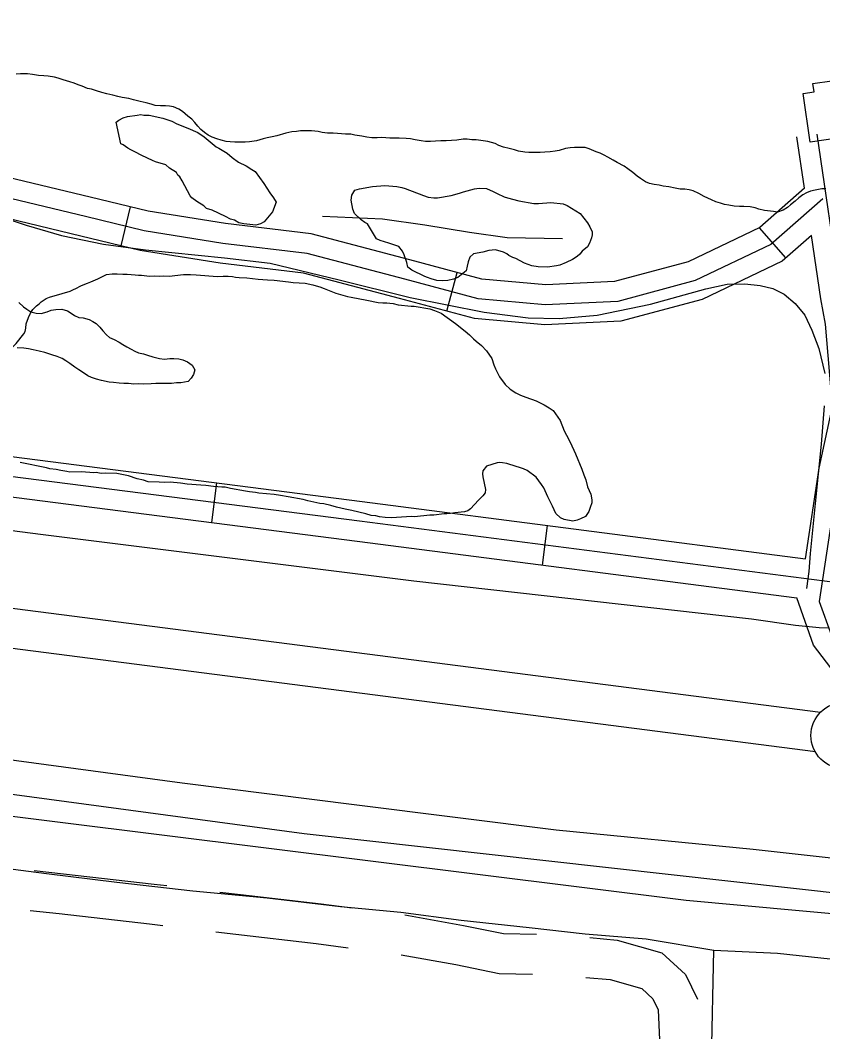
# Model space of a CAD drawing. Extents: x 3161514 to 3199414, y 831166 to 856601.
# Drawn here: x 3188035 to 3188637, y 849442 to 850201 of the extents above; entities that cross this region are included whole.
import ezdxf

# ---------------------------------------------------------------- set-up
doc = ezdxf.new("R2010")
doc.units = 0
for name, color, linetype in [('V-CHAN-DOCK', 7, 'Continuous'), ('V-LEVE-TOET', 7, 'Continuous'), ('V-ROAD-CNTR', 7, 'Continuous'), ('V-SITE-VEGE', 7, 'Continuous'), ('V-SURV-LINE', 7, 'Continuous'), ('V-TOPO-SHOR', 7, 'Continuous')]:
    doc.layers.add(name, color=color, linetype=linetype)

msp = doc.modelspace()

# ---------------------------------------------------------------- linework, layer by layer
at = {"layer": 'V-CHAN-DOCK'}
msp.add_lwpolyline([(3188657.78, 850075.33), (3188653.91, 850101.61), (3188649.43, 850100.95), (3188647.73, 850112.47), (3188627.25, 850109.45), (3188621.84, 850146.17), (3188630.15, 850147.4), (3188629.25, 850153.5), (3188643.43, 850155.58), (3188643.06, 850158.03), (3188650.24, 850159.08), (3188650.84, 850155.02), (3188657.37, 850155.99), (3188656.41, 850162.54), (3188663.84, 850163.64), (3188673.04, 850101.17), (3188663.11, 850099.71), (3188662.22, 850105.74), (3188658.66, 850105.21), (3188662.96, 850076.09), (3188657.78, 850075.33)], dxfattribs=at)
at = {"layer": 'V-LEVE-TOET'}
for points in [[(3185951.2, 850091.7), (3186111.35, 850071.25), (3186287.91, 850050.19), (3186449.48, 850029.4), (3186609.3, 850005.42), (3186841.67, 849975.68), (3187036.96, 849950.67), (3187260.69, 849919.64), (3187537.4, 849882.56), (3187802.62, 849847.53), (3188050, 849815.58), (3188330.04, 849780.64), (3188583.22, 849752.07), (3188616.24, 849747.31), (3188633.9, 849745.47), (3188641.14, 849745.34)], [(3188712.56, 849564.88), (3188584.38, 849579.16), (3188436.78, 849593.68), (3188287.23, 849612.42), (3188156.21, 849628.79), (3187987.23, 849651.48), (3187738.97, 849682.55), (3187568.39, 849705.23), (3187373.1, 849729.54), (3187203.76, 849752.58), (3187060.39, 849770.47), (3186933.43, 849786.16), (3186792.52, 849804.6), (3186713.07, 849814.39), (3186641.73, 849823.34), (3186616.84, 849826.55), (3186595.12, 849829.78), (3186531.38, 849837.01), (3186449.99, 849845.54), (3186371.23, 849857.45), (3186271.81, 849870.83), (3186169.04, 849884.72), (3186068.75, 849895.97), (3185942.14, 849913.61)]]:
    msp.add_lwpolyline(points, dxfattribs=at)
at = {"layer": 'V-ROAD-CNTR'}
for p, q in [((3188110.39, 850031.8), (3188117.5, 850060.95)), ((3188608.9, 850022.76), (3188589.1, 850045.3)), ((3188354.71, 849982.87), (3188362.52, 850011.84)), ((3188181.98, 849854.06), (3188178.17, 849824.31)), ((3188429.95, 849822.17), (3188426.11, 849792.41))]:
    msp.add_line(p, q, dxfattribs=at)
for points in [[(3189447.95, 850001.11), (3189429.03, 849814.74), (3189421.01, 849784.3), (3189410.76, 849768.58), (3189395.7, 849753.5), (3189376.92, 849738.22), (3189354.56, 849730.31), (3189331.81, 849725.77), (3189310.92, 849725.82), (3189278.4, 849725.99), (3188774.4, 849761.57), (3188653.34, 849778.2), (3188289.25, 849825.21), (3187591.11, 849914.58), (3186763.92, 850023.19), (3186125.42, 850102.82), (3185403.58, 850201)], [(3185401.56, 850186.13), (3186123.48, 850087.95), (3186762.01, 850008.31), (3187589.18, 849899.7), (3188287.33, 849810.33), (3188617.05, 849767.76)], [(3188622.88, 850074.98), (3188617.25, 850113.44)], [(3188632.1, 850115.61), (3188649.82, 849994.46), (3188653.56, 849975.11), (3188658.95, 849910.28), (3188648.69, 849862.41), (3188633.94, 849765.06), (3188643.04, 849739.57), (3188669.24, 849705.1), (3188693.47, 849676.44), (3188743.71, 849635), (3188808.09, 849585.76), (3188852.77, 849535.47), (3188859.45, 849513.33)], [(3188622.88, 850074.98), (3188589.38, 850045.55), (3188535.68, 850019.89), (3188480.46, 850005.04), (3188428.8, 850002.52), (3188380.82, 850006.9), (3188327, 850021.41), (3188252.85, 850040.87), (3188188.77, 850048.46), (3188130.77, 850057.71), (3188087.29, 850068.31), (3187975.41, 850095.08), (3187936.76, 850098.98), (3187915.62, 850094.35), (3187896.51, 850088.36), (3187868.98, 850069), (3187852.41, 850037.97), (3187846.77, 850007.44), (3187845.59, 849978.77), (3187858.01, 849941.24), (3187867.7, 849911.73), (3187874.08, 849893.48)], [(3188636.56, 850067.03), (3188597.72, 850032.91), (3188540.91, 850005.77), (3188482.8, 849990.14), (3188428.48, 849987.49), (3188378.16, 849992.08), (3188323.14, 850006.92), (3188250.05, 850026.1), (3188186.71, 850033.6), (3188127.81, 850042.99), (3188083.77, 850053.73), (3187972.9, 850080.25), (3187937.96, 850083.79), (3187902.94, 850074.54), (3187880.53, 850058.79), (3187866.99, 850033.42), (3187860.87, 849980.34), (3187872.26, 849945.94), (3187881.91, 849916.55), (3187891.13, 849890.18)], [(3188628.06, 850039.59), (3188606.06, 850020.27), (3188546.13, 849991.64), (3188485.14, 849975.23), (3188428.17, 849972.46), (3188375.51, 849977.27), (3188319.28, 849992.42), (3188247.25, 850011.33), (3188184.64, 850018.74), (3188124.84, 850028.28), (3188080.25, 850039.15), (3187970.39, 850065.43), (3187939.16, 850068.59), (3187922.39, 850065), (3187909.37, 850060.72), (3187892.08, 850048.57), (3187881.56, 850028.87), (3187876.11, 850003.49), (3187876.15, 849981.91), (3187886.5, 849950.64), (3187896.12, 849921.36), (3187907.35, 849889.22)], [(3188006.99, 850058.05), (3188039.15, 850047.32), (3188065.84, 850039.45), (3188097.17, 850033.04), (3188128.64, 850028.89), (3188187.9, 850022.8), (3188222.27, 850018.82), (3188274.01, 850006.28), (3188327.21, 849993.09), (3188382.64, 849982.01), (3188415.56, 849977.71), (3188438.84, 849977.19), (3188467.39, 849979.92), (3188507.47, 849988.01), (3188548.81, 849999.48), (3188565, 850002.94), (3188578.15, 850003.34), (3188589.72, 850001.96), (3188599.2, 849999.77), (3188607.73, 849995.48), (3188615.95, 849988.63), (3188623.06, 849979.84), (3188628.26, 849968.63), (3188633.64, 849954.7), (3188638.07, 849936.11)], [(3188623.63, 849797.16), (3188633.92, 849865.11), (3188643.82, 849911.25), (3188638.67, 849973.06), (3188635.02, 849991.95), (3188628.06, 850039.59)], [(3191674.72, 849538.74), (3191611.44, 849581.37), (3191543.72, 849618.62), (3191492.36, 849639.5), (3191451.73, 849654.17), (3191393.79, 849669.21), (3191330.4, 849677.87), (3191264.98, 849681.57), (3191214.71, 849681.82), (3191154.86, 849670.34), (3191102.11, 849656.26), (3190975.93, 849620.38), (3190341.46, 849423.15), (3190309.27, 849414.14), (3190285.14, 849410.36), (3190235.2, 849402.6), (3190194.86, 849396.74), (3190165.44, 849395.2), (3190132.01, 849394.53), (3189441.72, 849457.75), (3188534.06, 849540.8), (3187119.63, 849717.18), (3185344.24, 849941.78)], [(3188637.73, 849911.71), (3188635.48, 849883.14), (3188630.92, 849838.49), (3188627.12, 849801.08), (3188626.07, 849787.59), (3188624.5, 849774.87)], [(3187907.35, 849889.22), (3188291.16, 849840.09), (3188623.63, 849797.16)], [(3188655.6, 849698.26), (3188629.7, 849732.34), (3188617.05, 849767.76)], [(3188045.29, 849563.25), (3188067.31, 849560.84), (3188135.21, 849553.1), (3188144.65, 849551.96)], [(3188184.36, 849547.16), (3188199.99, 849545.27), (3188260.38, 849538.28), (3188283.65, 849535.27)], [(3188042.32, 849533.4), (3188063.97, 849531.02), (3188131.71, 849523.31), (3188141.68, 849522.1)], [(3188323.3, 849529.99), (3188367.13, 849522.16), (3188397.2, 849516.04), (3188421.98, 849515.52)], [(3188181.39, 849517.3), (3188196.47, 849515.48), (3188256.73, 849508.51), (3188280.68, 849505.4)], [(3188461.88, 849512.95), (3188482.53, 849511.13), (3188515.85, 849501.65), (3188533.61, 849485.38), (3188542.61, 849466.92)], [(3188320.32, 849500.04), (3188361.5, 849492.7), (3188393.87, 849486.1), (3188419, 849485.58)], [(3188458.9, 849483.09), (3188477.07, 849481.49), (3188500.82, 849474.74), (3188509.15, 849467.11), (3188513.15, 849458.91), (3188514.69, 849425.14), (3188514.79, 849422.3)]]:
    msp.add_lwpolyline(points, dxfattribs=at)
at = {"layer": 'V-SITE-VEGE'}
for points in [[(3188110.14, 850108.41), (3188106.73, 850124.53), (3188108.62, 850125.96), (3188111.93, 850127.88), (3188115.25, 850128.85), (3188122.36, 850129.84), (3188125.21, 850130.33), (3188127.58, 850129.87), (3188131.38, 850129.89), (3188141.83, 850127.58), (3188148.49, 850125.24), (3188152.3, 850123.36), (3188160.39, 850120.08), (3188168, 850116.81), (3188172.76, 850113.51), (3188181.82, 850105.97), (3188183.73, 850105.03), (3188189.92, 850101.27), (3188193.73, 850097.97), (3188198.5, 850094.67), (3188204.21, 850091.85), (3188208.5, 850089.03), (3188210.88, 850087.62), (3188217.57, 850078.64), (3188221.89, 850071.55), (3188224.75, 850067.77), (3188226.67, 850064.46), (3188223.86, 850057.32), (3188217.74, 850049.69), (3188214.9, 850048.25), (3188211.58, 850047.28), (3188202.56, 850048.18), (3188198.75, 850049.11), (3188195.42, 850050.99), (3188192.57, 850051.92), (3188188.76, 850053.8), (3188178.77, 850058.49), (3188174.49, 850059.89), (3188172.58, 850061.78), (3188167.34, 850065.07), (3188163.53, 850067.9), (3188162.1, 850069.31), (3188156.34, 850080.67), (3188154.42, 850083.51), (3188152.99, 850084.92), (3188152.03, 850086.82), (3188146.79, 850090.11), (3188143.93, 850092.46), (3188136.32, 850094.79), (3188133.95, 850095.73), (3188125.86, 850099.48), (3188120.62, 850102.3), (3188117.76, 850103.71), (3188115.38, 850105.12), (3188112.05, 850107.47)], [(3188301.87, 850037.13), (3188295.28, 850048.28), (3188293.17, 850049.2), (3188290.36, 850051.28), (3188285.44, 850056.15), (3188284.26, 850059.41), (3188283.06, 850066.16), (3188283.5, 850069.89), (3188285.58, 850073.64), (3188289.3, 850074.59), (3188298.85, 850076.28), (3188308.17, 850077.03), (3188317.27, 850076.38), (3188321, 850075.47), (3188323.33, 850074.78), (3188337.12, 850069.5), (3188340.62, 850068.35), (3188344.82, 850067.68), (3188347.62, 850067.69), (3188357.86, 850069.62), (3188364.15, 850071.28), (3188367.17, 850072.23), (3188375.55, 850074.61), (3188379.04, 850075.1), (3188384.4, 850074.89), (3188389.55, 850072.59), (3188392.35, 850070.97), (3188397.73, 850068.44), (3188400.06, 850067.76), (3188408.7, 850065.47), (3188419.9, 850063.67), (3188423.4, 850063.46), (3188432.72, 850064.21), (3188441.82, 850063.33), (3188444.85, 850061.95), (3188454.68, 850055.94), (3188460.08, 850048.98), (3188461.96, 850045.96), (3188463.62, 850042.24), (3188463.62, 850040.14), (3188463.17, 850037.81), (3188461.56, 850033.83), (3188460.18, 850031.03), (3188456.24, 850027.74), (3188454.38, 850025.64), (3188452.3, 850023.76), (3188448.81, 850021.64), (3188444.16, 850019.28), (3188439.51, 850017.39), (3188436.95, 850016.68), (3188430.2, 850015.71), (3188423.2, 850016.14), (3188418.3, 850016.81), (3188415.73, 850017.73), (3188412.93, 850018.88), (3188406.38, 850022.34), (3188404.28, 850023.02), (3188401.24, 850024.64), (3188399.6, 850025.8), (3188397.27, 850026.95), (3188391.19, 850028.78), (3188386.07, 850028.28), (3188381.65, 850027.09), (3188374.66, 850025.89), (3188371.88, 850023.31), (3188370.73, 850019.8), (3188369.82, 850016.53), (3188369.14, 850013.03), (3188362.87, 850008.1), (3188359.62, 850006.92), (3188355.43, 850005.73), (3188351.7, 850005.48), (3188347.27, 850005.92), (3188342.83, 850007.06), (3188340.26, 850007.97), (3188338.16, 850008.9), (3188328.34, 850013.5), (3188325.53, 850015.82), (3188324.58, 850019.31), (3188322.68, 850025.12), (3188321.5, 850027.92), (3188318.68, 850031.4), (3188311.21, 850033.92), (3188304.67, 850035.75)]]:
    msp.add_lwpolyline(points, close=True, dxfattribs=at)
for points in [[(3188092.94, 850007.05), (3188099.45, 850010.35), (3188103.64, 850010.84), (3188107.37, 850010.86), (3188111.8, 850010.65), (3188115.07, 850010.67), (3188120.9, 850010), (3188123.46, 850009.78), (3188125.79, 850009.8), (3188131.63, 850009.13), (3188135.12, 850009.38), (3188139.08, 850009.17), (3188142.12, 850009.19), (3188146.54, 850008.98), (3188157.26, 850010.21), (3188162.39, 850010.24), (3188166.82, 850010.03), (3188182.68, 850008.72), (3188186.87, 850008.97), (3188190.83, 850009), (3188193.87, 850008.78), (3188196.2, 850008.33), (3188199, 850008.11), (3188204.59, 850007.91), (3188213.22, 850006.79), (3188220.22, 850006.36), (3188225.12, 850005.93), (3188235.85, 850004.82), (3188239.35, 850004.38), (3188248.44, 850003.73), (3188254.27, 850002.59), (3188256.61, 850001.68), (3188259.41, 850000.99), (3188262.68, 849999.85), (3188271.33, 849996.4), (3188280.2, 849993.89), (3188283, 849993.2), (3188294.67, 849991.17), (3188303.07, 849989.35), (3188306.57, 849989.14), (3188309.6, 849989.15), (3188311.93, 849988.7), (3188314.5, 849988.48), (3188318.23, 849987.57), (3188328.03, 849986.46), (3188330.13, 849986.47), (3188342.02, 849984.44), (3188345.53, 849983.3), (3188350.43, 849981.23), (3188361.2, 849973.59), (3188368.46, 849967.81), (3188371.74, 849965.03), (3188374.79, 849962.02), (3188376.66, 849960.39), (3188380.64, 849957.15), (3188384.39, 849952.98), (3188388.39, 849947.41), (3188390.05, 849942.52), (3188391.23, 849939.49), (3188394.3, 849933.46), (3188398.52, 849927.88), (3188402.27, 849924.41), (3188406.48, 849921.63), (3188409.99, 849919.79), (3188413.96, 849918.18), (3188421.67, 849915.43), (3188427.75, 849912.43), (3188431.49, 849910.35), (3188434.53, 849908.27), (3188439.7, 849900.84), (3188442.78, 849893.17), (3188444.43, 849889.91), (3188447.25, 849884.57), (3188451.27, 849875.73), (3188455.99, 849864.34), (3188457.42, 849860.15), (3188458.83, 849856.43), (3188460.26, 849851.07), (3188462.62, 849845.49), (3188463.35, 849841.3), (3188463.36, 849838.97), (3188462.22, 849835.47), (3188461.07, 849832.66), (3188458.76, 849828.92), (3188455.04, 849827.03), (3188452.48, 849826.09), (3188449.22, 849825.37), (3188442.69, 849826.5), (3188439.88, 849827.88), (3188436.37, 849831.12), (3188434, 849836.47), (3188430.47, 849843.68), (3188427.4, 849850.19), (3188425.75, 849852.74), (3188421.76, 849858.32), (3188414.97, 849863.41), (3188412.17, 849864.56), (3188409.13, 849865.47), (3188406.56, 849866.39), (3188399.56, 849868.45), (3188396.52, 849869.13)], [(3188027.27, 849954.69), (3188028.89, 849955.87), (3188031.68, 849958.45), (3188037.46, 849965.71), (3188038.62, 849967.58), (3188039.07, 849970.15), (3188039.29, 849973.18), (3188040.89, 849978.08), (3188042.5, 849981.35), (3188044.35, 849983.93), (3188046.9, 849986.74), (3188048.99, 849988.38), (3188050.61, 849989.79), (3188054.33, 849992.38), (3188056.66, 849993.32), (3188066.2, 849995.94), (3188072.25, 849997.84), (3188075.27, 849999.26), (3188075.97, 849999.49), (3188080.85, 850002.08), (3188085.27, 850003.74), (3188087.83, 850004.92), (3188092.94, 850007.05)], [(3188396.52, 849869.13), (3188394.42, 849869.35), (3188392.33, 849869.1), (3188384.42, 849866.5), (3188381.64, 849862.98), (3188381.42, 849860.89), (3188381.66, 849858.56), (3188383.58, 849849.01), (3188383.36, 849846.44), (3188381.74, 849844.34), (3188378.5, 849841.06), (3188372.48, 849834.49), (3188370.39, 849833.08), (3188367.82, 849832.37), (3188360.6, 849831.63), (3188357.34, 849831.15), (3188354.78, 849830.9), (3188352.68, 849830.89), (3188345, 849829.91), (3188341.97, 849829.89), (3188330.32, 849828.66), (3188328.22, 849828.88), (3188313.3, 849827.87), (3188308.41, 849828.07), (3188304.21, 849828.51), (3188301.41, 849829.2), (3188297.91, 849829.64), (3188293.94, 849830.79), (3188283.44, 849833.29), (3188278.54, 849834.43), (3188272, 849835.79), (3188267.8, 849837.17), (3188262.43, 849838.3), (3188259.4, 849838.52), (3188250.53, 849840.57), (3188247.03, 849841.48), (3188235.59, 849843.51), (3188229.99, 849844.65), (3188225.32, 849845.32), (3188213.67, 849846.19), (3188211.1, 849846.87), (3188206.67, 849847.31), (3188203.63, 849847.76), (3188192.43, 849849.79), (3188188.46, 849850.71), (3188185.9, 849850.69), (3188182.87, 849851.14), (3188179.84, 849851.36), (3188174, 849852.02), (3188170.27, 849852.23), (3188160.01, 849853.11), (3188154.88, 849853.78), (3188147.19, 849854.44), (3188143.22, 849854.41), (3188139.02, 849854.62), (3188130.63, 849854.81), (3188127.13, 849855.95), (3188122.46, 849857.09), (3188115.92, 849859.39), (3188107.29, 849860.97), (3188098.43, 849861.39), (3188095.4, 849861.14), (3188091.66, 849861.81), (3188090.03, 849861.57), (3188080.7, 849862.22), (3188072.08, 849862.17), (3188069.75, 849862.62), (3188065.31, 849863.3), (3188061.81, 849863.98), (3188056.92, 849864.65), (3188054.58, 849865.33), (3188034.74, 849869.42)]]:
    msp.add_lwpolyline(points, dxfattribs=at)
at = {"layer": 'V-SURV-LINE'}
for points in [[(3186799, 849918.19), (3188634.84, 849681.95)], [(3188631.01, 849652.19), (3186795.16, 849888.44)]]:
    msp.add_lwpolyline(points, dxfattribs=at)
msp.add_circle((3188652.75, 849664.52), 25, dxfattribs=at)
at = {"layer": 'V-TOPO-SHOR'}
for points in [[(3188305.45, 850112.93), (3188302.41, 850112.75), (3188298.55, 850112.89), (3188294.7, 850113.19), (3188290.84, 850114.13), (3188285.7, 850114.9), (3188282.65, 850115.53), (3188278.8, 850115.67), (3188272.7, 850116.11), (3188269.33, 850116.26), (3188265.31, 850116.39), (3188261.3, 850116.85), (3188258.25, 850117.48), (3188253.1, 850118.09), (3188248.45, 850118.06), (3188244.92, 850118.04), (3188241.88, 850117.55), (3188238.51, 850117.21), (3188234.02, 850116.38), (3188227.13, 850114.41), (3188223.6, 850113.59), (3188220.08, 850112.77), (3188216.87, 850111.95), (3188212.06, 850110.64), (3188206.77, 850109.8), (3188203.56, 850109.47), (3188195.7, 850109.58), (3188192.33, 850109.72), (3188189.12, 850110.03), (3188185.42, 850111.13), (3188182.21, 850112.07), (3188178.83, 850113.34), (3188175.61, 850114.92), (3188173.03, 850116.83), (3188170.13, 850119.07), (3188167.87, 850121.46), (3188165.61, 850124.18), (3188163.5, 850126.73), (3188160.44, 850129.12), (3188156.41, 850132.47), (3188153.83, 850134.22), (3188149.81, 850135.96), (3188146.76, 850136.43), (3188143.71, 850136.89), (3188139.86, 850136.71), (3188136, 850137.17), (3188132.95, 850137.95), (3188129.25, 850139.06), (3188124.75, 850139.99), (3188119.61, 850141.25), (3188116.23, 850142.19), (3188111.25, 850143.13), (3188108.04, 850143.91), (3188104.35, 850144.69), (3188099.85, 850145.79), (3188095.99, 850146.89), (3188091.97, 850148.16), (3188088.27, 850149.26), (3188085.22, 850149.88), (3188081.2, 850151.46), (3188078.14, 850152.57), (3188075.25, 850153.68), (3188071.87, 850154.78), (3188067.05, 850156.36), (3188063.35, 850157.46), (3188060.45, 850158.41), (3188055.8, 850159.02), (3188052.43, 850159.33), (3188048.41, 850159.62), (3188043.91, 850160.24), (3188040.22, 850160.86), (3188035.08, 850160.83), (3188031.87, 850160.65)], [(3188638.84, 850074.53), (3188635.79, 850074.51), (3188630.98, 850073.52), (3188627.46, 850072.7), (3188624.26, 850071.56), (3188621.7, 850069.94), (3188618.66, 850067.83), (3188615.78, 850065.41), (3188612.43, 850062.5), (3188610.03, 850060.56), (3188606.83, 850058.62), (3188602.67, 850056.99), (3188599.62, 850057.46), (3188592.87, 850058.22), (3188588.69, 850059.32), (3188585.8, 850060.27), (3188582.11, 850061.05), (3188577.45, 850061.34), (3188574.24, 850061.32), (3188570.07, 850061.62), (3188566.05, 850062.24), (3188563, 850062.87), (3188559.94, 850063.81), (3188556.41, 850064.91), (3188553.19, 850066.18), (3188547.72, 850068.72), (3188543.53, 850070.94), (3188539.51, 850073), (3188536.45, 850073.79), (3188533.08, 850074.25), (3188529.71, 850074.39), (3188525.86, 850075.17), (3188521.2, 850075.95), (3188517.02, 850076.57), (3188513.81, 850077.19), (3188510.11, 850077.81), (3188506.74, 850078.6), (3188503.68, 850079.86), (3188499.98, 850082.25), (3188497.4, 850084.16), (3188494.17, 850086.71), (3188490.47, 850089.58), (3188487.73, 850091.49), (3188482.42, 850094.19), (3188479.36, 850096.1), (3188475.33, 850098.32), (3188472.6, 850099.75), (3188469.54, 850101.18), (3188466.64, 850102.28), (3188461.5, 850104.5), (3188458.44, 850105.45), (3188454.59, 850105.58), (3188450.42, 850105.56), (3188447.05, 850105.22), (3188443.68, 850104.72), (3188439.03, 850103.41), (3188435.99, 850102.91), (3188432.14, 850102.25), (3188428.29, 850102.07), (3188424.6, 850101.72), (3188421.23, 850101.71), (3188416.25, 850101.68), (3188413.2, 850101.98), (3188408.54, 850102.92), (3188405.33, 850103.86), (3188401.31, 850104.8), (3188397.13, 850105.9), (3188393.75, 850107.17), (3188391.02, 850108.44), (3188385.55, 850110.01), (3188381.86, 850110.63), (3188376.56, 850111.24), (3188373.35, 850111.39), (3188369.98, 850111.69), (3188366.93, 850111.83), (3188362.28, 850111.16), (3188354.26, 850110.48), (3188350.24, 850110.45), (3188346.07, 850110.27), (3188342.38, 850110.09), (3188338.69, 850110.07), (3188335.48, 850110.53), (3188330.98, 850111.31), (3188327.45, 850112.09), (3188324.07, 850112.23), (3188318.94, 850112.52), (3188315.73, 850112.51), (3188312.03, 850112.64), (3188308.98, 850112.79), (3188305.45, 850112.93)], [(3188261.52, 850054.14), (3188306.49, 850051.96), (3188338.13, 850047.51), (3188371.79, 850042.04), (3188400.04, 850038.1), (3188441.42, 850037.29)], [(3188033.66, 849989.31), (3188037.37, 849986.12), (3188039.79, 849984.21), (3188042.85, 849982.3), (3188046.7, 849981.2), (3188050.4, 849981.06), (3188054.88, 849982.21), (3188057.93, 849983.67), (3188061.45, 849984.17), (3188066.1, 849984.36), (3188070.12, 849983.1), (3188073.02, 849981.19), (3188075.6, 849979.6), (3188078.66, 849978.17), (3188081.87, 849977.71), (3188086.53, 849976.61), (3188089.27, 849975.02), (3188091.85, 849973.43), (3188094.59, 849970.72), (3188096.85, 849968), (3188099.6, 849965.13), (3188101.85, 849963.06), (3188105.23, 849961.47), (3188108.93, 849959.57), (3188111.83, 849957.82), (3188114.73, 849956.07), (3188117.95, 849954.32), (3188120.85, 849952.73), (3188123.58, 849951.46), (3188127.28, 849950.84), (3188130.33, 849949.9), (3188134.19, 849948.63), (3188139.18, 849947.22), (3188143.03, 849946.92), (3188146.88, 849947.26), (3188150.09, 849947.28), (3188153.78, 849947.14), (3188156.83, 849946.35), (3188160.21, 849944.77), (3188163.6, 849942.22), (3188165.7, 849938.86), (3188164.76, 849935.33), (3188163.01, 849932.59), (3188160.78, 849930.17), (3188155.33, 849929.02), (3188151.96, 849928.99), (3188148.11, 849928.65), (3188144.9, 849928.63), (3188141.69, 849928.61), (3188136.39, 849928.43), (3188132.86, 849928.24), (3188127.09, 849928.05), (3188123.4, 849928.19), (3188119.86, 849928.17), (3188116.01, 849928.47), (3188112.48, 849928.45), (3188108.95, 849928.75), (3188104.77, 849929.21), (3188101.4, 849929.51), (3188095.62, 849930.76), (3188091.92, 849931.71), (3188088.22, 849933.13), (3188085.48, 849934.4), (3188082.26, 849936.46), (3188078.72, 849938.85), (3188075.66, 849940.92), (3188071.95, 849943.63), (3188069.05, 849945.54), (3188066.31, 849947.29), (3188062.61, 849948.87), (3188058.59, 849950.13), (3188053.13, 849951.71), (3188048.95, 849952.81), (3188044.45, 849953.74), (3188040.92, 849954.53), (3188037.54, 849955.15), (3188032.41, 849955.28)], [(3188820.02, 849542.61), (3188808.87, 849529.61), (3188795.87, 849529.61), (3188247.77, 849590.92), (3187721.97, 849661.52), (3187302.07, 849711.69), (3187032.67, 849745.13), (3186752.12, 849778.57), (3186607.2, 849800.87)], [(3187937.5, 849576.24), (3187958.77, 849573.84), (3188002.28, 849567.81), (3188054.58, 849561.04), (3188107.24, 849554.63), (3188164.16, 849548.15), (3188220.03, 849542.8), (3188275.04, 849536.22)], [(3188275.04, 849536.22), (3188320.1, 849531.94), (3188365.52, 849526.01), (3188416.43, 849520.63), (3188458.36, 849515.72), (3188504.11, 849512.14), (3188554.97, 849503.67)], [(3188548.52, 849223.21), (3188550.73, 849295.7), (3188553.5, 849362.27), (3188553.26, 849420.99), (3188554.97, 849503.67), (3188602.55, 849501.32)], [(3188602.55, 849501.32), (3188651.46, 849496.01), (3188699.47, 849492.89), (3188748.63, 849488.63), (3188796.92, 849484.54), (3188849.9, 849481.35), (3188911.79, 849474.64), (3188985.61, 849467.91), (3189051.42, 849462.09), (3189120.7, 849456.72), (3189174.3, 849452.75)]]:
    msp.add_lwpolyline(points, dxfattribs=at)

doc.saveas('drawing.dxf')
